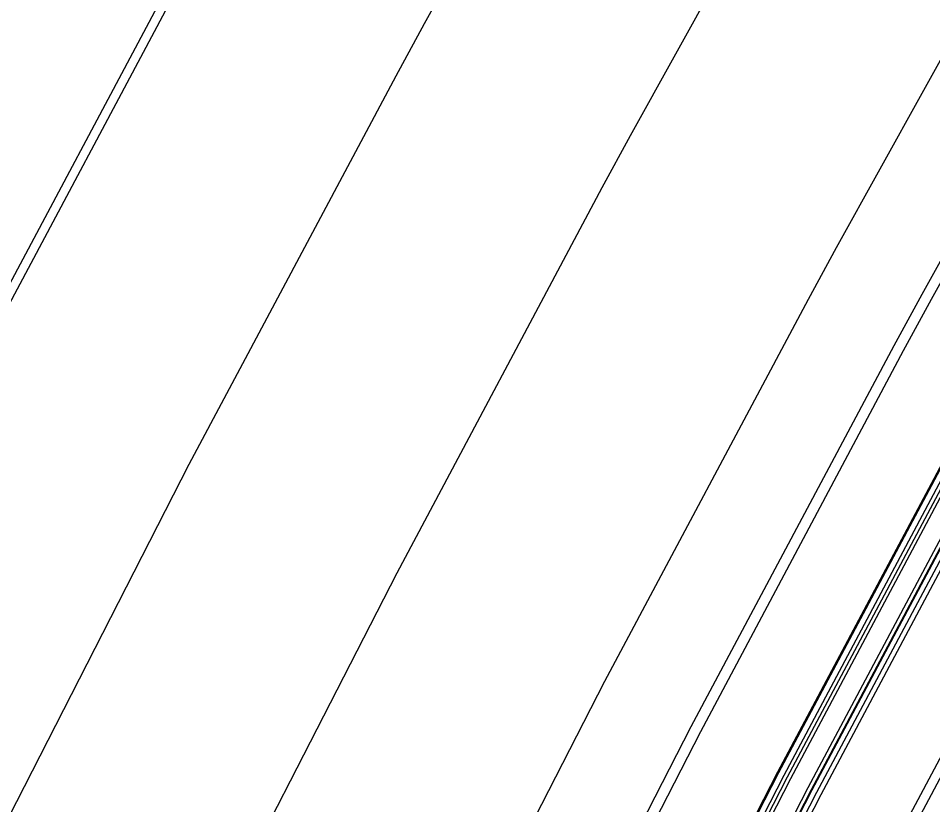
# Model space of a CAD drawing. Extents: x 1797478 to 1804836, y 246529 to 250952.
# Drawn here: x 1798114.76 to 1798161.58, y 250408.5 to 250448.78 of the extents above; entities that cross this region are included whole.
import ezdxf

# ---------------------------------------------------------------- set-up
doc = ezdxf.new("R2010")
doc.units = 0
for name, color, linetype in [('1', 7, 'Continuous'), ('DRAINAGE', 7, 'Continuous'), ('EDPV-LINE', 7, 'Continuous'), ('SHDR-UPAV', 7, 'Continuous')]:
    doc.layers.add(name, color=color, linetype=linetype)

msp = doc.modelspace()

# ---------------------------------------------------------------- linework, layer by layer
for points in [[(1798002.102, 250064.192), (1798008.058, 250088.876), (1798014.431, 250113.456), (1798021.217, 250137.925), (1798028.417, 250162.275), (1798036.026, 250186.501), (1798044.044, 250210.594), (1798052.467, 250234.549), (1798061.294, 250258.357), (1798070.522, 250282.014), (1798080.147, 250305.511), (1798090.169, 250328.842), (1798100.583, 250352.001), (1798111.387, 250374.98), (1798122.577, 250397.774), (1798134.151, 250420.375), (1798144.66, 250440.118), (1798146.105, 250442.778), (1798157.376, 250463.101), (1798158.436, 250464.975), (1798171.14, 250486.962), (1798181.526, 250504.324)], [(1798002.102, 250064.192), (1798008.058, 250088.876), (1798014.431, 250113.456), (1798021.217, 250137.925), (1798028.417, 250162.275), (1798036.026, 250186.501), (1798044.044, 250210.594), (1798052.467, 250234.549), (1798061.294, 250258.357), (1798070.522, 250282.014), (1798080.147, 250305.511), (1798090.169, 250328.842), (1798100.583, 250352.001), (1798111.387, 250374.98), (1798122.577, 250397.774), (1798134.151, 250420.375), (1798144.66, 250440.118), (1798146.105, 250442.778), (1798157.376, 250463.101), (1798158.436, 250464.975), (1798171.14, 250486.962), (1798181.526, 250504.324)], [(1798002.102, 250064.192), (1798008.058, 250088.876), (1798014.431, 250113.456), (1798021.217, 250137.925), (1798028.417, 250162.275), (1798036.026, 250186.501), (1798044.044, 250210.594), (1798052.467, 250234.549), (1798061.294, 250258.357), (1798070.522, 250282.014), (1798080.147, 250305.511), (1798090.169, 250328.842), (1798100.583, 250352.001), (1798111.387, 250374.98), (1798122.577, 250397.774), (1798134.151, 250420.375), (1798144.66, 250440.118), (1798146.105, 250442.778), (1798157.376, 250463.101), (1798158.436, 250464.975), (1798171.14, 250486.962), (1798181.526, 250504.324)], [(1798002.102, 250064.192), (1798008.058, 250088.876), (1798014.431, 250113.456), (1798021.217, 250137.925), (1798028.417, 250162.275), (1798036.026, 250186.501), (1798044.044, 250210.594), (1798052.467, 250234.549), (1798061.294, 250258.357), (1798070.522, 250282.014), (1798080.147, 250305.511), (1798090.169, 250328.842), (1798100.583, 250352.001), (1798111.387, 250374.98), (1798122.577, 250397.774), (1798134.151, 250420.375), (1798144.66, 250440.118), (1798146.105, 250442.778), (1798157.376, 250463.101), (1798158.436, 250464.975), (1798171.14, 250486.962), (1798181.526, 250504.324)], [(1797978.124, 250069.764), (1797984.327, 250094.815), (1797990.803, 250119.795), (1797997.701, 250144.662), (1798005.017, 250169.409), (1798012.75, 250194.028), (1798020.898, 250218.514), (1798029.459, 250242.858), (1798038.429, 250267.055), (1798047.807, 250291.096), (1798057.59, 250314.975), (1798067.774, 250338.686), (1798078.358, 250362.222), (1798089.337, 250385.575), (1798100.71, 250408.74), (1798112.472, 250431.709), (1798123.152, 250451.773), (1798124.621, 250454.476), (1798136.075, 250475.13), (1798137.152, 250477.035), (1798150.063, 250499.379)], [(1797978.575, 250069.66), (1797984.776, 250094.703), (1797991.25, 250119.675), (1797998.146, 250144.534), (1798005.46, 250169.274), (1798013.191, 250193.886), (1798021.336, 250218.364), (1798029.894, 250242.701), (1798038.862, 250266.89), (1798048.237, 250290.924), (1798058.016, 250314.796), (1798068.198, 250338.5), (1798078.778, 250362.028), (1798089.755, 250385.375), (1798101.124, 250408.532), (1798112.882, 250431.494), (1798123.559, 250451.553), (1798125.027, 250454.255), (1798136.478, 250474.903), (1798137.555, 250476.807), (1798150.461, 250499.144)], [(1797978.575, 250069.66), (1797984.776, 250094.703), (1797991.25, 250119.675), (1797998.146, 250144.534), (1798005.46, 250169.274), (1798013.191, 250193.886), (1798021.336, 250218.364), (1798029.894, 250242.701), (1798038.862, 250266.89), (1798048.237, 250290.924), (1798058.016, 250314.796), (1798068.198, 250338.5), (1798078.778, 250362.028), (1798089.755, 250385.375), (1798101.124, 250408.532), (1798112.882, 250431.494), (1798123.559, 250451.553), (1798125.027, 250454.255), (1798136.478, 250474.903), (1798137.555, 250476.807), (1798150.461, 250499.144)], [(1798019.699, 250085.963), (1798026.021, 250110.346), (1798032.753, 250134.62), (1798039.895, 250158.776), (1798047.444, 250182.808), (1798055.397, 250206.709), (1798063.753, 250230.472), (1798072.51, 250254.091), (1798081.664, 250277.559), (1798091.213, 250300.868), (1798101.154, 250324.013), (1798111.485, 250346.987), (1798122.203, 250369.783), (1798133.304, 250392.395), (1798144.786, 250414.816), (1798155.211, 250434.401), (1798156.644, 250437.039), (1798167.825, 250457.201), (1798168.876, 250459.06), (1798181.479, 250480.87), (1798191.782, 250498.094)], [(1798019.699, 250085.963), (1798026.021, 250110.346), (1798032.753, 250134.62), (1798039.895, 250158.776), (1798047.444, 250182.808), (1798055.397, 250206.709), (1798063.753, 250230.472), (1798072.51, 250254.091), (1798081.664, 250277.559), (1798091.213, 250300.868), (1798101.154, 250324.013), (1798111.485, 250346.987), (1798122.203, 250369.783), (1798133.304, 250392.395), (1798144.786, 250414.816), (1798155.211, 250434.401), (1798156.644, 250437.039), (1798167.825, 250457.201), (1798168.876, 250459.06), (1798181.479, 250480.87), (1798191.782, 250498.094)], [(1798019.699, 250085.963), (1798026.021, 250110.346), (1798032.753, 250134.62), (1798039.895, 250158.776), (1798047.444, 250182.808), (1798055.397, 250206.709), (1798063.753, 250230.472), (1798072.51, 250254.091), (1798081.664, 250277.559), (1798091.213, 250300.868), (1798101.154, 250324.013), (1798111.485, 250346.987), (1798122.203, 250369.783), (1798133.304, 250392.395), (1798144.786, 250414.816), (1798155.211, 250434.401), (1798156.644, 250437.039), (1798167.825, 250457.201), (1798168.876, 250459.06), (1798181.479, 250480.87), (1798191.782, 250498.094)], [(1798019.699, 250085.963), (1798026.021, 250110.346), (1798032.753, 250134.62), (1798039.895, 250158.776), (1798047.444, 250182.808), (1798055.397, 250206.709), (1798063.753, 250230.472), (1798072.51, 250254.091), (1798081.664, 250277.559), (1798091.213, 250300.868), (1798101.154, 250324.013), (1798111.485, 250346.987), (1798122.203, 250369.783), (1798133.304, 250392.395), (1798144.786, 250414.816), (1798155.211, 250434.401), (1798156.644, 250437.039), (1798167.825, 250457.201), (1798168.876, 250459.06), (1798181.479, 250480.87), (1798191.782, 250498.094)], [(1798024.549, 250084.749), (1798030.85, 250109.051), (1798037.56, 250133.243), (1798044.678, 250157.318), (1798052.201, 250181.269), (1798060.128, 250205.09), (1798068.456, 250228.774), (1798077.183, 250252.314), (1798086.307, 250275.702), (1798095.824, 250298.934), (1798105.732, 250322.001), (1798116.028, 250344.898), (1798126.71, 250367.618), (1798137.774, 250390.153), (1798149.217, 250412.499), (1798159.607, 250432.019), (1798161.035, 250434.648), (1798172.178, 250454.742), (1798173.227, 250456.595), (1798185.787, 250478.332), (1798196.056, 250495.498)], [(1798025.079, 250084.616), (1798031.377, 250108.909), (1798038.085, 250133.092), (1798045.2, 250157.159), (1798052.72, 250181.101), (1798060.644, 250204.914), (1798068.969, 250228.589), (1798077.693, 250252.12), (1798086.813, 250275.5), (1798096.327, 250298.723), (1798106.231, 250321.782), (1798116.524, 250344.67), (1798127.202, 250367.381), (1798138.261, 250389.909), (1798149.7, 250412.246), (1798160.087, 250431.759), (1798161.515, 250434.388), (1798172.653, 250454.474), (1798173.701, 250456.326), (1798186.257, 250478.055), (1798196.522, 250495.215)], [(1798036.675, 250081.714), (1798042.923, 250105.812), (1798049.577, 250129.8), (1798056.635, 250153.673), (1798064.095, 250177.423), (1798071.955, 250201.043), (1798080.213, 250224.528), (1798088.867, 250247.87), (1798097.913, 250271.062), (1798107.35, 250294.098), (1798117.175, 250316.971), (1798127.385, 250339.675), (1798137.977, 250362.204), (1798148.947, 250384.55), (1798160.294, 250406.708), (1798170.597, 250426.063), (1798172.013, 250428.671), (1798183.063, 250448.595), (1798184.102, 250450.433), (1798196.557, 250471.987), (1798206.739, 250489.009), (1798209.374, 250493.329)], [(1797990.265, 250066.943), (1797996.417, 250091.789), (1798002.841, 250116.565), (1798009.682, 250141.229), (1798016.938, 250165.774), (1798024.608, 250190.193), (1798032.69, 250214.479), (1798041.181, 250238.625), (1798050.078, 250262.624), (1798059.379, 250286.469), (1798069.082, 250310.154), (1798079.183, 250333.671), (1798089.681, 250357.015), (1798100.571, 250380.177), (1798111.851, 250403.153), (1798123.517, 250425.935), (1798134.11, 250445.835), (1798135.566, 250448.516), (1798146.927, 250469.002), (1798147.995, 250470.891), (1798160.8, 250493.053)], [(1798029.46, 250083.52), (1798035.739, 250107.739), (1798042.426, 250131.849), (1798049.52, 250155.842), (1798057.018, 250179.712), (1798064.917, 250203.451), (1798073.217, 250227.054), (1798081.914, 250250.514), (1798091.007, 250273.823), (1798100.491, 250296.975), (1798110.366, 250319.964), (1798120.627, 250342.783), (1798131.272, 250365.425), (1798142.299, 250387.884), (1798153.703, 250410.154), (1798164.058, 250429.607), (1798165.481, 250432.228), (1798176.586, 250452.253), (1798177.631, 250454.1), (1798190.148, 250475.763), (1798200.382, 250492.87)], [(1798029.751, 250083.447), (1798036.029, 250107.661), (1798042.715, 250131.766), (1798049.807, 250155.754), (1798057.303, 250179.619), (1798065.201, 250203.354), (1798073.499, 250226.953), (1798082.195, 250250.407), (1798091.285, 250273.712), (1798100.768, 250296.859), (1798110.64, 250319.844), (1798120.9, 250342.658), (1798131.543, 250365.295), (1798142.567, 250387.75), (1798153.968, 250410.015), (1798164.321, 250429.464), (1798165.745, 250432.084), (1798176.847, 250452.105), (1798177.892, 250453.952), (1798190.407, 250475.611), (1798200.639, 250492.715)], [(1798029.95, 250083.397), (1798036.227, 250107.608), (1798042.912, 250131.71), (1798050.003, 250155.694), (1798057.498, 250179.556), (1798065.395, 250203.288), (1798073.692, 250226.883), (1798082.386, 250250.334), (1798091.475, 250273.636), (1798100.957, 250296.78), (1798110.828, 250319.761), (1798121.086, 250342.572), (1798131.727, 250365.207), (1798142.75, 250387.658), (1798154.15, 250409.92), (1798164.501, 250429.367), (1798165.924, 250431.986), (1798177.026, 250452.005), (1798178.07, 250453.851), (1798190.583, 250475.507), (1798200.814, 250492.608)], [(1798030.127, 250083.353), (1798036.404, 250107.561), (1798043.088, 250131.659), (1798050.178, 250155.641), (1798057.672, 250179.5), (1798065.568, 250203.229), (1798073.864, 250226.821), (1798082.558, 250250.269), (1798091.646, 250273.568), (1798101.126, 250296.709), (1798110.996, 250319.687), (1798121.252, 250342.496), (1798131.892, 250365.127), (1798142.914, 250387.576), (1798154.312, 250409.835), (1798164.662, 250429.279), (1798166.085, 250431.899), (1798177.185, 250451.915), (1798178.229, 250453.76), (1798190.741, 250475.414), (1798200.97, 250492.513)], [(1798031.098, 250083.11), (1798037.369, 250107.302), (1798044.049, 250131.384), (1798051.134, 250155.349), (1798058.624, 250179.192), (1798066.515, 250202.905), (1798074.805, 250226.481), (1798083.492, 250249.914), (1798092.574, 250273.196), (1798102.048, 250296.322), (1798111.911, 250319.285), (1798122.161, 250342.078), (1798132.794, 250364.694), (1798143.807, 250387.128), (1798155.198, 250409.372), (1798165.542, 250428.803), (1798166.964, 250431.421), (1798178.056, 250451.423), (1798179.099, 250453.267), (1798191.603, 250474.906), (1798201.825, 250491.994)], [(1798031.292, 250083.062), (1798037.563, 250107.25), (1798044.241, 250131.329), (1798051.326, 250155.291), (1798058.814, 250179.131), (1798066.704, 250202.84), (1798074.993, 250226.413), (1798083.679, 250249.843), (1798092.76, 250273.122), (1798102.232, 250296.245), (1798112.094, 250319.205), (1798122.342, 250341.994), (1798132.974, 250364.607), (1798143.986, 250387.038), (1798155.376, 250409.279), (1798165.717, 250428.708), (1798167.139, 250431.325), (1798178.23, 250451.324), (1798179.273, 250453.169), (1798191.775, 250474.805), (1798201.996, 250491.89)], [(1798031.326, 250083.053), (1798037.597, 250107.241), (1798044.275, 250131.319), (1798051.36, 250155.281), (1798058.848, 250179.12), (1798066.737, 250202.829), (1798075.026, 250226.401), (1798083.712, 250249.83), (1798092.793, 250273.109), (1798102.265, 250296.231), (1798112.127, 250319.19), (1798122.375, 250341.979), (1798133.006, 250364.592), (1798144.018, 250387.022), (1798155.407, 250409.263), (1798165.749, 250428.691), (1798167.17, 250431.308), (1798178.261, 250451.307), (1798179.304, 250453.151), (1798191.806, 250474.787), (1798202.026, 250491.872)], [(1798031.583, 250082.989), (1798037.852, 250107.172), (1798044.53, 250131.246), (1798051.613, 250155.204), (1798059.099, 250179.038), (1798066.988, 250202.743), (1798075.275, 250226.311), (1798083.96, 250249.736), (1798093.038, 250273.011), (1798102.509, 250296.129), (1798112.369, 250319.084), (1798122.615, 250341.869), (1798133.245, 250364.478), (1798144.254, 250386.903), (1798155.642, 250409.14), (1798165.981, 250428.565), (1798167.403, 250431.181), (1798178.491, 250451.177), (1798179.534, 250453.021), (1798192.033, 250474.652), (1798202.252, 250491.734)], [(1798036.196, 250081.834), (1798042.445, 250105.94), (1798049.101, 250129.936), (1798056.162, 250153.817), (1798063.624, 250177.575), (1798071.487, 250201.203), (1798079.748, 250224.696), (1798088.404, 250248.045), (1798097.454, 250271.245), (1798106.894, 250294.289), (1798116.722, 250317.17), (1798126.936, 250339.882), (1798137.531, 250362.418), (1798148.505, 250384.772), (1798159.856, 250406.937), (1798170.162, 250426.299), (1798171.579, 250428.907), (1798182.632, 250448.839), (1798183.672, 250450.677), (1798196.131, 250472.238), (1798206.317, 250489.266)]]:
    msp.add_lwpolyline(points)
at = {"layer": '1'}
msp.add_lwpolyline([(1798002.102, 250064.192), (1798008.058, 250088.876), (1798014.431, 250113.456), (1798021.217, 250137.925), (1798028.417, 250162.275), (1798036.026, 250186.501), (1798044.044, 250210.594), (1798052.467, 250234.549), (1798061.294, 250258.357), (1798070.522, 250282.014), (1798080.147, 250305.511), (1798090.169, 250328.842), (1798100.583, 250352.001), (1798111.387, 250374.98), (1798122.577, 250397.774), (1798134.151, 250420.375), (1798144.66, 250440.118), (1798146.105, 250442.778), (1798157.376, 250463.101), (1798158.436, 250464.975), (1798171.14, 250486.962), (1798181.526, 250504.324)], dxfattribs=at)
at = {"layer": 'DRAINAGE'}
for points in [[(1798029.46, 250083.52), (1798035.739, 250107.739), (1798042.426, 250131.849), (1798049.52, 250155.842), (1798057.018, 250179.712), (1798064.917, 250203.451), (1798073.217, 250227.054), (1798081.914, 250250.514), (1798091.007, 250273.823), (1798100.491, 250296.975), (1798110.366, 250319.964), (1798120.627, 250342.783), (1798131.272, 250365.425), (1798142.299, 250387.884), (1798153.703, 250410.154), (1798164.058, 250429.607), (1798165.481, 250432.228), (1798176.586, 250452.253), (1798177.631, 250454.1), (1798190.148, 250475.763), (1798200.382, 250492.87)], [(1798031.583, 250082.989), (1798037.852, 250107.172), (1798044.53, 250131.246), (1798051.613, 250155.204), (1798059.099, 250179.038), (1798066.988, 250202.743), (1798075.275, 250226.311), (1798083.96, 250249.736), (1798093.038, 250273.011), (1798102.509, 250296.129), (1798112.369, 250319.084), (1798122.615, 250341.869), (1798133.245, 250364.478), (1798144.254, 250386.903), (1798155.642, 250409.14), (1798165.981, 250428.565), (1798167.403, 250431.181), (1798178.491, 250451.177), (1798179.534, 250453.021), (1798192.033, 250474.652), (1798202.252, 250491.734)]]:
    msp.add_lwpolyline(points, dxfattribs=at)
at = {"layer": 'EDPV-LINE'}
for points in [[(1797978.575, 250069.66), (1797984.776, 250094.703), (1797991.25, 250119.675), (1797998.146, 250144.534), (1798005.46, 250169.274), (1798013.191, 250193.886), (1798021.336, 250218.364), (1798029.894, 250242.701), (1798038.862, 250266.89), (1798048.237, 250290.924), (1798058.016, 250314.796), (1798068.198, 250338.5), (1798078.778, 250362.028), (1798089.755, 250385.375), (1798101.124, 250408.532), (1798112.882, 250431.494), (1798123.559, 250451.553), (1798125.027, 250454.255), (1798136.478, 250474.903), (1798137.555, 250476.807), (1798150.461, 250499.144)], [(1797978.575, 250069.66), (1797984.776, 250094.703), (1797991.25, 250119.675), (1797998.146, 250144.534), (1798005.46, 250169.274), (1798013.191, 250193.886), (1798021.336, 250218.364), (1798029.894, 250242.701), (1798038.862, 250266.89), (1798048.237, 250290.924), (1798058.016, 250314.796), (1798068.198, 250338.5), (1798078.778, 250362.028), (1798089.755, 250385.375), (1798101.124, 250408.532), (1798112.882, 250431.494), (1798123.559, 250451.553), (1798125.027, 250454.255), (1798136.478, 250474.903), (1798137.555, 250476.807), (1798150.461, 250499.144)], [(1797978.575, 250069.66), (1797984.776, 250094.703), (1797991.25, 250119.675), (1797998.146, 250144.534), (1798005.46, 250169.274), (1798013.191, 250193.886), (1798021.336, 250218.364), (1798029.894, 250242.701), (1798038.862, 250266.89), (1798048.237, 250290.924), (1798058.016, 250314.796), (1798068.198, 250338.5), (1798078.778, 250362.028), (1798089.755, 250385.375), (1798101.124, 250408.532), (1798112.882, 250431.494), (1798123.559, 250451.553), (1798125.027, 250454.255), (1798136.478, 250474.903), (1798137.555, 250476.807), (1798150.461, 250499.144)], [(1797978.575, 250069.66), (1797984.776, 250094.703), (1797991.25, 250119.675), (1797998.146, 250144.534), (1798005.46, 250169.274), (1798013.191, 250193.886), (1798021.336, 250218.364), (1798029.894, 250242.701), (1798038.862, 250266.89), (1798048.237, 250290.924), (1798058.016, 250314.796), (1798068.198, 250338.5), (1798078.778, 250362.028), (1798089.755, 250385.375), (1798101.124, 250408.532), (1798112.882, 250431.494), (1798123.559, 250451.553), (1798125.027, 250454.255), (1798136.478, 250474.903), (1798137.555, 250476.807), (1798150.461, 250499.144)], [(1798019.699, 250085.963), (1798026.021, 250110.346), (1798032.753, 250134.62), (1798039.895, 250158.776), (1798047.444, 250182.808), (1798055.397, 250206.709), (1798063.753, 250230.472), (1798072.51, 250254.091), (1798081.664, 250277.559), (1798091.213, 250300.868), (1798101.154, 250324.013), (1798111.485, 250346.987), (1798122.203, 250369.783), (1798133.304, 250392.395), (1798144.786, 250414.816), (1798155.211, 250434.401), (1798156.644, 250437.039), (1798167.825, 250457.201), (1798168.876, 250459.06), (1798181.479, 250480.87), (1798191.782, 250498.094)], [(1798019.699, 250085.963), (1798026.021, 250110.346), (1798032.753, 250134.62), (1798039.895, 250158.776), (1798047.444, 250182.808), (1798055.397, 250206.709), (1798063.753, 250230.472), (1798072.51, 250254.091), (1798081.664, 250277.559), (1798091.213, 250300.868), (1798101.154, 250324.013), (1798111.485, 250346.987), (1798122.203, 250369.783), (1798133.304, 250392.395), (1798144.786, 250414.816), (1798155.211, 250434.401), (1798156.644, 250437.039), (1798167.825, 250457.201), (1798168.876, 250459.06), (1798181.479, 250480.87), (1798191.782, 250498.094)], [(1798029.46, 250083.52), (1798035.739, 250107.739), (1798042.426, 250131.849), (1798049.52, 250155.842), (1798057.018, 250179.712), (1798064.917, 250203.451), (1798073.217, 250227.054), (1798081.914, 250250.514), (1798091.007, 250273.823), (1798100.491, 250296.975), (1798110.366, 250319.964), (1798120.627, 250342.783), (1798131.272, 250365.425), (1798142.299, 250387.884), (1798153.703, 250410.154), (1798164.058, 250429.607), (1798165.481, 250432.228), (1798176.586, 250452.253), (1798177.631, 250454.1), (1798190.148, 250475.763), (1798200.382, 250492.87)], [(1798031.583, 250082.989), (1798037.852, 250107.172), (1798044.53, 250131.246), (1798051.613, 250155.204), (1798059.099, 250179.038), (1798066.988, 250202.743), (1798075.275, 250226.311), (1798083.96, 250249.736), (1798093.038, 250273.011), (1798102.509, 250296.129), (1798112.369, 250319.084), (1798122.615, 250341.869), (1798133.245, 250364.478), (1798144.254, 250386.903), (1798155.642, 250409.14), (1798165.981, 250428.565), (1798167.403, 250431.181), (1798178.491, 250451.177), (1798179.534, 250453.021), (1798192.033, 250474.652), (1798202.252, 250491.734)]]:
    msp.add_lwpolyline(points, dxfattribs=at)
at = {"layer": 'SHDR-UPAV'}
for points in [[(1798029.4, 250083.535), (1798035.679, 250107.755), (1798042.367, 250131.866), (1798049.46, 250155.86), (1798056.959, 250179.731), (1798064.859, 250203.472), (1798073.159, 250227.076), (1798081.857, 250250.536), (1798090.949, 250273.846), (1798100.434, 250296.999), (1798110.309, 250319.989), (1798120.571, 250342.809), (1798131.216, 250365.452), (1798142.243, 250387.912), (1798153.648, 250410.183), (1798164.003, 250429.637), (1798165.427, 250432.257), (1798176.532, 250452.283), (1798177.577, 250454.13), (1798190.095, 250475.794), (1798200.329, 250492.902)], [(1798029.4, 250083.535), (1798035.679, 250107.755), (1798042.367, 250131.866), (1798049.46, 250155.86), (1798056.959, 250179.731), (1798064.859, 250203.472), (1798073.159, 250227.076), (1798081.857, 250250.536), (1798090.949, 250273.846), (1798100.434, 250296.999), (1798110.309, 250319.989), (1798120.571, 250342.809), (1798131.216, 250365.452), (1798142.243, 250387.912), (1798153.648, 250410.183), (1798164.003, 250429.637), (1798165.427, 250432.257), (1798176.532, 250452.283), (1798177.577, 250454.13), (1798190.095, 250475.794), (1798200.329, 250492.902)], [(1798031.825, 250082.928), (1798038.094, 250107.107), (1798044.77, 250131.177), (1798051.852, 250155.131), (1798059.337, 250178.961), (1798067.224, 250202.662), (1798075.51, 250226.226), (1798084.193, 250249.647), (1798093.27, 250272.918), (1798102.74, 250296.032), (1798112.598, 250318.983), (1798122.842, 250341.764), (1798133.47, 250364.369), (1798144.478, 250386.791), (1798155.863, 250409.024), (1798166.201, 250428.446), (1798167.622, 250431.062), (1798178.709, 250451.054), (1798179.752, 250452.898), (1798192.249, 250474.525), (1798202.466, 250491.605)], [(1798031.825, 250082.928), (1798038.094, 250107.107), (1798044.77, 250131.177), (1798051.852, 250155.131), (1798059.337, 250178.961), (1798067.224, 250202.662), (1798075.51, 250226.226), (1798084.193, 250249.647), (1798093.27, 250272.918), (1798102.74, 250296.032), (1798112.598, 250318.983), (1798122.842, 250341.764), (1798133.47, 250364.369), (1798144.478, 250386.791), (1798155.863, 250409.024), (1798166.201, 250428.446), (1798167.622, 250431.062), (1798178.709, 250451.054), (1798179.752, 250452.898), (1798192.249, 250474.525), (1798202.466, 250491.605)]]:
    msp.add_lwpolyline(points, dxfattribs=at)

doc.saveas('drawing.dxf')
